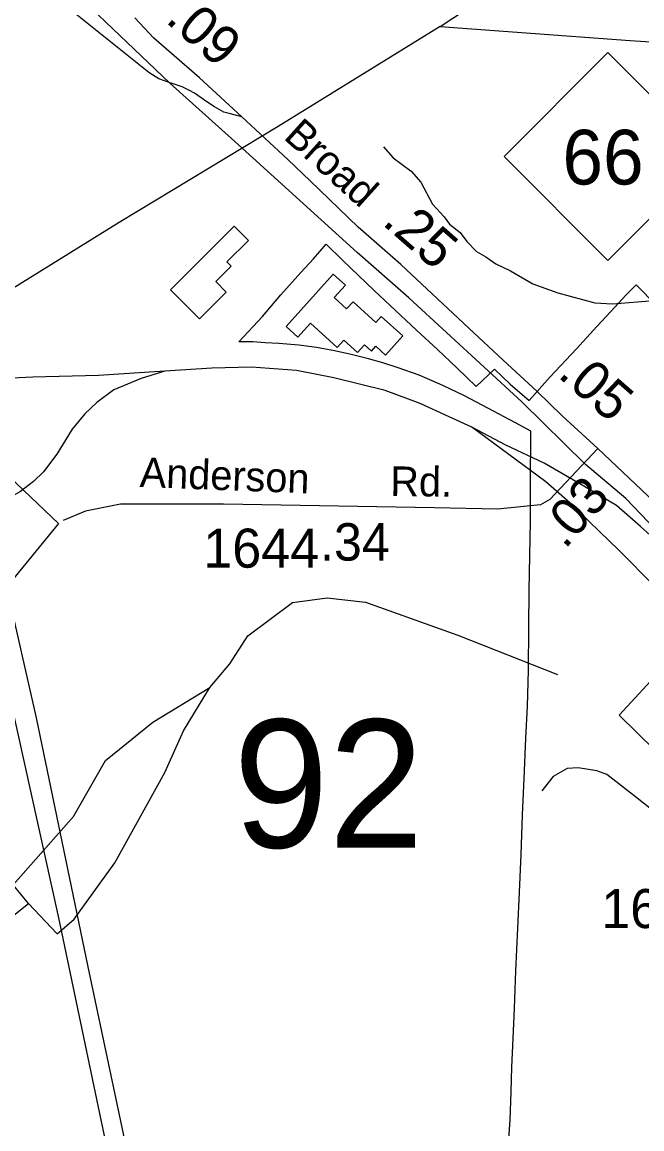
# Model space of a CAD drawing. Extents: x 1547597 to 1699558, y 810033 to 920809.
# Drawn here: x 1615025 to 1617012, y 908594 to 912139 of the extents above; entities that cross this region are included whole.
import ezdxf

# ---------------------------------------------------------------- set-up
doc = ezdxf.new("R2010")
doc.units = 0
for name, color, linetype in [('Exist Boundary Political City Limit New', 7, 'Continuous'), ('Exist Cultural Warehouse Building Footprint', 7, 'Continuous'), ('Exist Hydrographic Creek Single Shore', 7, 'Continuous'), ('Exist Hydrographic Misc Water Feature', 7, 'Continuous'), ('Exist Railroad Mainline', 7, 'Continuous'), ('Exist Railroad Siding', 7, 'Continuous'), ('Exist Road Non-System Type 51', 7, 'Continuous'), ('Exist Road Primary NC Attributed', 7, 'Continuous'), ('Exist Road Primary NC Label', 7, 'Continuous'), ('Exist Road Primary NC Service Mileage Hundredths English Label', 7, 'Continuous'), ('Exist Road Primary NC Shield CELL', 7, 'Continuous'), ('Exist Road Primary NC Shield Number Label', 7, 'Continuous'), ('Exist Road Secondary Mileage Hundredths English Label', 7, 'Continuous'), ('Exist Road Secondary Structure Standard Bridge Number Label', 7, 'Continuous'), ('Exist Road Secondary Type 51 Attributed', 7, 'Continuous'), ('Exist Road Secondary Type 51 Label', 7, 'Continuous'), ('Exist Road Secondary Type 51 Number Label', 7, 'Continuous'), ('Exist Utilities Electrical Transmission Line', 7, 'Continuous'), ('Map Preparation Boundary City Limit Buffer Line', 7, 'Continuous')]:
    doc.layers.add(name, color=color, linetype=linetype)

msp = doc.modelspace()

# ---------------------------------------------------------------- linework, layer by layer
at = {"layer": 'Exist Boundary Political City Limit New'}
msp.add_lwpolyline([(1616580.8, 908504.7), (1616589.1, 908622.5), (1616592.3, 908713.1), (1616594.7, 908791.9), (1616599.1, 908884.2), (1616603.1, 908980.4), (1616608.1, 909099.9), (1616614.3, 909237.2), (1616619.2, 909351.8), (1616624.2, 909472.8), (1616628.7, 909599.2), (1616635, 909740.6), (1616640.2, 909845), (1616645.5, 909948.2), (1616648, 910062.7), (1616649.4, 910201.2), (1616650.8, 910319.8), (1616654.5, 910539.2), (1616654.7, 910654.9), (1616655.4, 910828.3), (1616606.7, 910855.1), (1616518, 910902.7), (1616442.8, 910941.5), (1616373.3, 910974.6), (1616298.1, 911008.1), (1616230.5, 911031.8), (1616181.3, 911047.7), (1616135.3, 911059.9), (1616075.2, 911075.2), (1616020.8, 911086.9), (1615969.2, 911096.2), (1615911.9, 911103.9), (1615848.6, 911109.8), (1615804.2, 911111.9), (1615764.5, 911114.4), (1615720.1, 911114.4), (1615795.3, 911195.5), (1615854.5, 911265), (1615918.6, 911337), (1615958.8, 911380.4), (1616000.3, 911427.9), (1616052.1, 911376.4), (1616153.5, 911278.9), (1616222.1, 911215.7), (1616289.5, 911152.6), (1616356.9, 911089.8), (1616419.6, 911030.6), (1616480.6, 910971.4), (1616539.7, 911027.6), (1616590, 910978.9), (1616650.3, 910927.4), (1616717.9, 911002.3), (1616801.6, 911092.7), (1616867.7, 911164.4), (1616926, 911226.6), (1616960.2, 911263.8), (1616993.2, 911297.4), (1617059.5, 911230.6)], dxfattribs=at)
at = {"layer": 'Exist Cultural Warehouse Building Footprint'}
for points in [[(1615500.7, 911281.8), (1615705.4, 911485.6), (1615751.1, 911439.7), (1615681.8, 911370.8), (1615695.7, 911356.8), (1615646.4, 911307.7), (1615679.6, 911274.3), (1615593.5, 911188.6)], [(1616022.5, 911331.1), (1615871.6, 911164.4), (1615909.5, 911130.1), (1615949.3, 911174.1), (1616035.1, 911096.4), (1616056.7, 911120.2), (1616100.4, 911080.6), (1616122.5, 911105.1), (1616144.6, 911085.1), (1616158.6, 911100.5), (1616189.5, 911072.5), (1616245.1, 911133.9), (1616176.6, 911196), (1616159.3, 911176.8), (1616086.2, 911243), (1616065.5, 911220.2), (1616025.4, 911256.4), (1616061.3, 911296)], [(1617053.2, 909806.7), (1617235.4, 909996.8), (1617136.3, 910093.2), (1617095.9, 910055.5), (1617078.8, 910071.3), (1616938.4, 909919.4)]]:
    msp.add_lwpolyline(points, close=True, dxfattribs=at)
at = {"layer": 'Exist Hydrographic Creek Single Shore'}
msp.add_lwpolyline([(1612829.8, 907578.3), (1612944.1, 907666.4), (1613185, 908063), (1613324.8, 908438.1), (1613409.8, 908512), (1613555.2, 908539.5), (1613821.3, 908496.6), (1613963.3, 908503.6), (1614093.5, 908536.1), (1614212.7, 908597.5), (1614444.4, 908836.2), (1615046.1, 909315.6), (1614996.9, 909375.6), (1615189.7, 909594.4), (1615292.5, 909774.5), (1615444.6, 909896.7), (1615626.7, 910008.2), (1615691, 910083.2), (1615748.8, 910173.3), (1615891.8, 910280.2), (1616003.5, 910294.6), (1616125.5, 910281.5), (1616421.8, 910175.4), (1616741.3, 910048.9)], dxfattribs=at)
at = {"layer": 'Exist Hydrographic Misc Water Feature'}
for points in [[(1616183.2, 911738.9), (1616214.8, 911704.2), (1616272.1, 911661.3), (1616303.6, 911626.7), (1616340.4, 911556.1), (1616377.7, 911515.5), (1616395.3, 911491.2), (1616428.9, 911464.6), (1616450.4, 911436.2), (1616481.9, 911403.7), (1616511.6, 911387.2), (1616543.3, 911364.6), (1616590.8, 911341.9), (1616662.1, 911300.7), (1616741.7, 911271.3), (1616861.1, 911239.4), (1616917, 911236.4), (1616997.1, 911243.1), (1617037.1, 911246.3)], [(1615046.1, 909315.6), (1615138.2, 909219.1), (1615191.8, 909266.3), (1615322.5, 909446.4), (1615483.1, 909735.9), (1615543.1, 909868.8), (1615626.7, 910008.2)]]:
    msp.add_lwpolyline(points, dxfattribs=at)
at = {"layer": 'Exist Railroad Mainline'}
for points in [[(1615499.1, 911943), (1615064.5, 912358.8), (1614394.5, 912975.1), (1614306.6, 913079), (1614200.5, 913228.7), (1614135.1, 913359.5), (1614091.5, 913507.7), (1614052.3, 913680.7), (1613904.7, 914448.8), (1613844.4, 914661.7)], [(1616960.3, 910612.9), (1616830.4, 910722.3), (1616627.2, 910922.5), (1616265, 911255.7), (1616099.3, 911401.1), (1615707.5, 911756.1), (1615499.1, 911943)], [(1615482.4, 911020.4), (1615270.5, 911007), (1615059.4, 911002.1), (1614789.1, 910989), (1614434.5, 910962.2), (1614056.5, 910940.5), (1613698.2, 910918.4), (1613292.6, 910905.1), (1612962.2, 910884.6), (1612464.3, 910864.3), (1611920.1, 910819.7), (1611755.6, 910794.2), (1611630.6, 910756.4), (1611537.6, 910707), (1611315.2, 910587.8), (1611115.4, 910451.9), (1610924.3, 910321.9), (1610843.3, 910263.9)], [(1616467, 910841.5), (1616394.4, 910874.9), (1616301.4, 910917.1), (1616189.3, 910958.9), (1616024.1, 910999.5), (1615904.3, 911022.9), (1615760.6, 911033.9), (1615633.8, 911030), (1615482.4, 911020.4)], [(1617051.9, 910332.4), (1616937.2, 910447.6), (1616781, 910599.4), (1616703.7, 910666.3), (1616467, 910841.5)], [(1616960.3, 910612.9), (1617055.4, 910513.6)]]:
    msp.add_lwpolyline(points, dxfattribs=at)
at = {"layer": 'Exist Railroad Siding'}
for points in [[(1615482.4, 911020.4), (1615406.8, 910997.7), (1615319.6, 910961.4), (1615264.4, 910920.7), (1615226.6, 910884.4), (1615185.9, 910835), (1615136.5, 910755), (1615094.3, 910698.4), (1615062.4, 910667.8), (1615020.2, 910635.9), (1614967.2, 910606.1), (1614906.1, 910581.4), (1614630, 910523.2)], [(1617038.2, 910495.6), (1617007, 910523.9), (1616929.9, 910590.8), (1616825.5, 910652.8), (1616698.9, 910726), (1616576, 910783.4), (1616467, 910841.5)]]:
    msp.add_lwpolyline(points, dxfattribs=at)
at = {"layer": 'Exist Road Non-System Type 51'}
msp.add_lwpolyline([(1617214.5, 909481.4), (1617119.4, 909556.6), (1616990.6, 909657.8), (1616899.6, 909728.9), (1616867.6, 909741.2), (1616807.7, 909750), (1616771.7, 909748.3), (1616727.5, 909722.8), (1616691, 909677.3)], dxfattribs=at)
at = {"layer": 'Exist Road Primary NC Attributed'}
for points in [[(1615729.6, 911835.1), (1615594.3, 911959.9), (1615448, 912087.6), (1615387.2, 912152.4)], [(1616870.1, 910773.5), (1616756.6, 910878.3), (1616675.7, 910955.5), (1616567.3, 911055.6), (1616456.9, 911158.4), (1616239.4, 911362.9), (1616102.9, 911482.3), (1615948.6, 911630), (1615877, 911699.1), (1615729.6, 911835.1)], [(1617698, 910004.4), (1617600.6, 910093.9), (1617442.4, 910247.6), (1617238.4, 910431.9), (1617050.6, 910602.4), (1616870.1, 910773.5)]]:
    msp.add_lwpolyline(points, dxfattribs=at)
at = {"layer": 'Exist Road Primary NC Shield CELL'}
msp.add_lwpolyline([(1616569.8, 911708.5), (1616902.8, 912041.5), (1617235.8, 911708.5), (1616902.8, 911375.5)], close=True, dxfattribs=at)
at = {"layer": 'Exist Road Secondary Type 51 Attributed'}
for points in [[(1615729.6, 911835.1), (1615688.9, 911845.6), (1615672.4, 911850.2), (1615641.9, 911867.3), (1615617, 911883.4), (1615578.3, 911911.1), (1615562.2, 911920.3), (1615538.9, 911932), (1615499.8, 911943.9), (1615463.5, 911957), (1615431.5, 911977.3), (1615175.1, 912182.7)], [(1616870.1, 910773.5), (1616716.3, 910609.7), (1616687.2, 910592.3), (1616549.2, 910579.2), (1616347.4, 910583.3), (1615670.5, 910594.5), (1615340.4, 910594.5), (1615228.6, 910572.1), (1615157.3, 910542.4)]]:
    msp.add_lwpolyline(points, dxfattribs=at)
at = {"layer": 'Exist Utilities Electrical Transmission Line'}
for points in [[(1616364.7, 912125), (1616562, 912254.7), (1616908.2, 912465.2), (1616988.4, 912509.9), (1618227.7, 913066.1), (1618787, 913322.8), (1619613.5, 913678.1), (1620249.1, 913963.9), (1620856.5, 914220.1), (1621287.1, 914416.5), (1621327.2, 914430.1), (1621365.4, 914445.5), (1621429.6, 914462.6), (1622603.8, 914771.8), (1624111, 915172.4), (1625200.7, 915450.4), (1626862.1, 915884.8)], [(1616364.7, 912125), (1615845.5, 911805), (1615336.4, 911496.9), (1614956, 911261.3), (1614798.9, 911165)], [(1616364.7, 912125), (1616973.9, 912080), (1617503.1, 912046), (1618280.1, 911981.2), (1618930.8, 911921.8), (1619777.7, 911852.3), (1620632.4, 911792.5), (1621323.3, 911730.7), (1621808.6, 911691.2), (1622104.2, 911660), (1622270.5, 911536.1), (1622678.8, 911213.5), (1623352.2, 910660.1), (1624079.2, 910088), (1624798.2, 909496)], [(1614872.7, 910788.3), (1615141.7, 910533.5), (1614975.5, 910329.4)], [(1614975.5, 910329.4), (1615070.8, 909910.4), (1615235.7, 909112.7), (1615383.9, 908417.3), (1615491.8, 907868.4), (1615609.6, 907325.1), (1615729.2, 906757.9), (1615833.6, 906270.9), (1615914.7, 905842.2), (1616040, 905252.9), (1616129.2, 904828.1), (1616224.2, 904369.3), (1616294.3, 904036.4), (1616373.9, 903651.8), (1616451.5, 903253), (1616531, 902852.1), (1616600.8, 902487.5), (1616705.2, 901980.5), (1616799.8, 901505.7), (1616883.1, 901102.7)], [(1614918.9, 910272.1), (1614989.4, 909961.2), (1615141.6, 909269.7), (1615373.2, 908169.6), (1615585.7, 907159.5), (1615764.5, 906339.8), (1615935.2, 905530), (1616125.1, 904634.2), (1616270.8, 903906.8), (1616424.3, 903145.3), (1616557, 902510), (1616672.6, 901930.9), (1616788.4, 901375.8), (1616916.9, 900728.6)]]:
    msp.add_lwpolyline(points, dxfattribs=at)
at = {"layer": 'Map Preparation Boundary City Limit Buffer Line'}
msp.add_lwpolyline([(1616580.8, 908504.7), (1616589.1, 908622.5), (1616592.3, 908713.1), (1616594.7, 908791.9), (1616599.1, 908884.2), (1616603.1, 908980.4), (1616608.1, 909099.9), (1616614.3, 909237.2), (1616619.2, 909351.8), (1616624.2, 909472.8), (1616628.7, 909599.2), (1616635, 909740.6), (1616640.2, 909845), (1616645.5, 909948.2), (1616648, 910062.7), (1616649.4, 910201.2), (1616650.8, 910319.8), (1616654.5, 910539.2), (1616654.7, 910654.9), (1616655.4, 910828.3), (1616606.7, 910855.1), (1616518, 910902.7), (1616442.8, 910941.5), (1616373.3, 910974.6), (1616298.1, 911008.1), (1616230.5, 911031.8), (1616181.3, 911047.7), (1616135.3, 911059.9), (1616075.2, 911075.2), (1616020.8, 911086.9), (1615969.2, 911096.2), (1615911.9, 911103.9), (1615848.6, 911109.8), (1615804.2, 911111.9), (1615764.5, 911114.4), (1615720.1, 911114.4), (1615795.3, 911195.5), (1615854.5, 911265), (1615918.6, 911337), (1615958.8, 911380.4), (1616000.3, 911427.9), (1616052.1, 911376.4), (1616153.5, 911278.9), (1616222.1, 911215.7), (1616289.5, 911152.6), (1616356.9, 911089.8), (1616419.6, 911030.6), (1616480.6, 910971.4), (1616539.7, 911027.6), (1616590, 910978.9), (1616650.3, 910927.4), (1616717.9, 911002.3), (1616801.6, 911092.7), (1616867.7, 911164.4), (1616926, 911226.6), (1616960.2, 911263.8), (1616993.2, 911297.4), (1617059.5, 911230.6)], dxfattribs=at)

# ---------------------------------------------------------------- texts
at = {"layer": 'Exist Road Primary NC Label'}
msp.add_text('Broad', height=95, rotation=317.9085, dxfattribs=at).set_placement((1615859.8, 911767.4))
at = {"layer": 'Exist Road Primary NC Service Mileage Hundredths English Label'}
for s, p in [('.09', (1615481.5, 912141.3)), ('.25', (1616176, 911492.8)), ('.05', (1616738.4, 911004.9))]:
    msp.add_text(s, height=125, rotation=318.8745, dxfattribs=at).set_placement(p)
at = {"layer": 'Exist Road Primary NC Shield Number Label'}
msp.add_text('66', height=175, dxfattribs=at).set_placement((1616756.9, 911618.8))
at = {"layer": 'Exist Road Secondary Mileage Hundredths English Label'}
msp.add_text('.03', height=120, rotation=48.1457, dxfattribs=at).set_placement((1616765.2, 910448.7))
msp.add_text('.34', height=120, dxfattribs=at).set_placement((1615980.3, 910414.1))
at = {"layer": 'Exist Road Secondary Structure Standard Bridge Number Label'}
msp.add_text('92', height=410.1, dxfattribs=at).set_placement((1615702.6, 909495))
at = {"layer": 'Exist Road Secondary Type 51 Label'}
for s, rotation, p in [('Anderson', 357.8118, (1615401.2, 910650.2)), ('Rd.', 359.3705, (1616205, 910621.1))]:
    msp.add_text(s, height=95, rotation=rotation, dxfattribs=at).set_placement(p)
at = {"layer": 'Exist Road Secondary Type 51 Number Label'}
for s, p in [('1644', (1615605.9, 910391.5)), ('1647', (1616881.2, 909237.3))]:
    msp.add_text(s, height=125, dxfattribs=at).set_placement(p)

doc.saveas('drawing.dxf')
